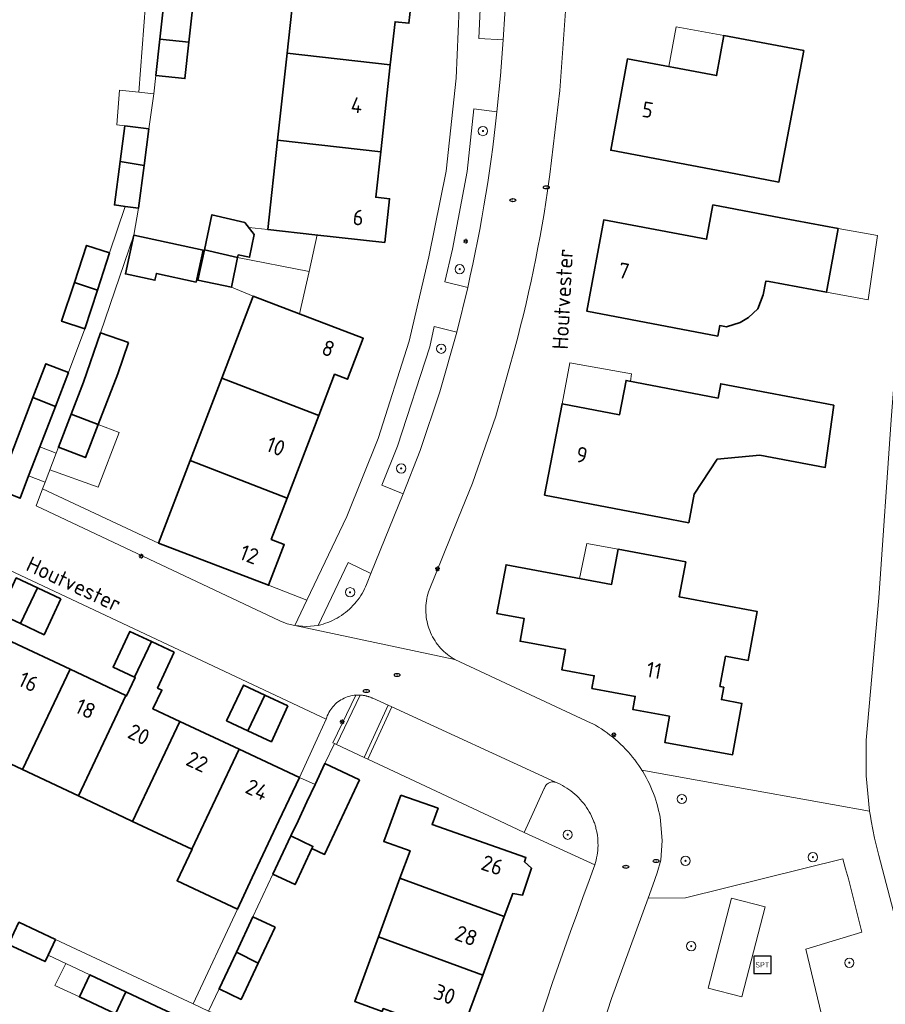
# Model space of a CAD drawing. Header units: metres. Extents: x 152610 to 160096, y 456114 to 462495.
# Tile 552 of 938: x 158920 to 158995, y 459734 to 459819. Entities that reach past the tile are written whole.
import ezdxf
from ezdxf.enums import TextEntityAlignment as Align

# ---------------------------------------------------------------- set-up
doc = ezdxf.new("R2010")
doc.units = ezdxf.units.M
doc.header["$LTSCALE"] = 0.5
doc.layers.get('0').update_dxf_attribs({"linetype": 'CONTINUOUS'})
for name, color, linetype, lineweight in [('B-PV-GK-BESCHOEIING-G', 251, 'GK-BESCHOEIING-SO', 18), ('B-PV-GR-BEPLANTING_CULTUUR_BOSPLANTSOEN-GV', 251, 'CONTINUOUS', 18), ('B-PV-GR-BEPLANTING_CULTUUR_HEESTERS-GV', 251, 'CONTINUOUS', 18), ('B-PV-GR-BOOM-S', 251, 'CONTINUOUS', 25), ('B-PV-GR-HAAG-GV', 251, 'CONTINUOUS', 13), ('B-PV-IE-MEUBILAIR-S', 251, 'CONTINUOUS', 25), ('B-PV-IE-MEUBILAIR_WEGMEUBILAIR-S', 251, 'CONTINUOUS', 25), ('B-PV-OG-BEBOUWING-GV', 6, 'CONTINUOUS', 35), ('B-PV-OG-BEBOUWING-T18', 1, 'CONTINUOUS', 18), ('B-PV-OG-BEBOUWING_OVERBOUWING-GV', 251, 'CONTINUOUS', 18), ('B-PV-OG-BEBOUWING_SCHUUR-GV', 251, 'CONTINUOUS', 18), ('B-PV-OG-TERREIN_BEGROEID-GV', 251, 'CONTINUOUS', 18), ('B-PV-OG-TOPOGRAFIE-T18', 1, 'CONTINUOUS', 18), ('B-PV-OG-WATER_SLOOT-GV', 251, 'CONTINUOUS', 18), ('B-PV-VH-GESLOTENVERHARDING_KUNSTSTOF-GV', 251, 'CONTINUOUS', 18), ('B-PV-VH-ONVERHARD_ZAND-GV', 251, 'CONTINUOUS', 18), ('B-PV-VH-OPENVERHARDING_BETONSTRAATSTEEN-GV', 251, 'CONTINUOUS', 18), ('B-PV-VH-OPENVERHARDING_TEGEL-GV', 251, 'CONTINUOUS', 18)]:
    doc.layers.add(name, color=color, linetype=linetype, lineweight=lineweight)
doc.styles.add('NLCS-ISO', font='NLCS-ISO.ttf')
doc.styles.add('NLCS-ISO-M750-T18', font='NLCS-ISO.ttf', dxfattribs={"height": 1.35})
doc.linetypes.add('GK-BESCHOEIING-SO', pattern='A,18,-3,[1,NLCS.SHX,S=0.6,R=0,X=0,Y=0],-3', length=24)

# ---------------------------------------------------------------- blocks, each defined once
blk = doc.blocks.new('SIE-MEUBILAIR_PAAL_LICHTMAST-SO')
for points in [[(-0.62, 0), (-1, 0)], [(-0.71, 0.71), (-0.44, 0.44)], [(0, 1), (0, 0.62)], [(0.44, 0.44), (0.71, 0.71)], [(1, 0), (0.62, 0)], [(-0.71, -0.71), (-0.44, -0.44)], [(0, -0.62), (0, -1)], [(0.44, -0.44), (0.71, -0.71)]]:
    blk.add_lwpolyline(points)
blk.add_circle((0, 0), 0.5)
blk = doc.blocks.new('SIE-MEUBILAIR_PUT_RIOOLPUT-SO')
blk.add_ellipse((0, 0), major_axis=(1.25, 0), ratio=0.54)
at = {"style": 'NLCS-ISO'}
blk.add_text('ri', height=0.75, dxfattribs=at).set_placement((-0.04, 0.07), align=Align.MIDDLE_CENTER)
blk = doc.blocks.new('SIE-WEG_SPEELTOESTEL-SO')
at = {"flags": 128}
blk.add_lwpolyline([(-3.75, -3.75), (3.75, -3.75), (3.75, 3.75), (-3.75, 3.75)], close=True, dxfattribs=at)
at = {"style": 'NLCS-ISO'}
blk.add_text('SPT', height=2.25, dxfattribs=at).set_placement((0, 0), align=Align.MIDDLE_CENTER)
blk = doc.blocks.new('SGR-BOOM_GBKN-SO')
at = {"linetype": 'ByBlock', "lineweight": 18}
h = blk.add_hatch(color=0, dxfattribs=at)
h.dxf.hatch_style = 1
edge = h.paths.add_edge_path()
edge.add_arc((0, 0), 0.25, 0, 360)
at = {"color": 0, "linetype": 'ByBlock', "lineweight": 18}
for radius in [2, 0.25]:
    blk.add_circle((0, 0), radius, dxfattribs=at)
at = {"color": 0, "linetype": 'ByBlock', "lineweight": 18, "style": 'NLCS-ISO'}
blk.add_attdef('SOORT', (2.5, 0), '', height=1.5, dxfattribs=at)

msp = doc.modelspace()

# ---------------------------------------------------------------- linework, layer by layer
at = {"layer": 'B-PV-GK-BESCHOEIING-G', "flags": 128}
msp.add_lwpolyline([(158999.99, 459845.42), (158998.93, 459830.9), (158997.68, 459815.64), (158996.46, 459799.88), (158995.3, 459784.49), (158994.24, 459769.19), (158993.141, 459756.946), (158993.136, 459753.873), (158993.434, 459750.814), (158993.496, 459750.407), (158993.565, 459750.002), (158993.864, 459748.497), (158994.24, 459747.01), (158997.52, 459734.43), (158998.84, 459730.49), (158999.541, 459727.885), (159000, 459725.174), (159000.061, 459724.78), (159000.117, 459724.368), (159000.165, 459723.955), (159000.205, 459723.541), (159000.237, 459723.127), (159000.262, 459722.712), (159000.278, 459722.297), (159000.286, 459721.881), (159000.286, 459721.466), (159000.278, 459721.05), (159000.262, 459720.635), (159000.239, 459720.22), (159000.207, 459719.805), (159000.167, 459719.392), (159000.119, 459718.979), (159000.064, 459718.567), (159000, 459718.113), (158999.921, 459717.531), (158999.83, 459716.95), (158999.623, 459715.279), (158995.27, 459679.91), (158994.259, 459677.267), (158993.483, 459675.787), (158990.087, 459671.661), (158988.641, 459669.956), (158986.317, 459668.258), (158979.736, 459664.228), (158971.852, 459659.187), (158965.464, 459655.627), (158965.485, 459655.347), (158961.53, 459654.331), (158958.969, 459654.007), (158957.388, 459654.007), (158955.585, 459654.15), (158951.106, 459654.991), (158941.212, 459656.896), (158941.168, 459656.884), (158940.839, 459656.812), (158940.507, 459656.754), (158940.173, 459656.713), (158939.837, 459656.688), (158939.5, 459656.678), (158939.163, 459656.685), (158938.827, 459656.707), (158938.493, 459656.746), (158938.16, 459656.8), (158937.831, 459656.87), (158937.505, 459656.956), (158937.184, 459657.056), (158936.867, 459657.173), (158936.557, 459657.304), (158936.253, 459657.449), (158935.957, 459657.609), (158935.668, 459657.783), (158935.388, 459657.97), (158935.117, 459658.17), (158934.856, 459658.383), (158934.606, 459658.608), (158926.622, 459660.507), (158926.477, 459660.284), (158919.149, 459662.052), (158919.301, 459662.496), (158912.318, 459664.683), (158912.243, 459664.383), (158907.791, 459665.872), (158908.009, 459666.403), (158891.186, 459672.397), (158890.835, 459671.749), (158884.826, 459674.199), (158885.044, 459674.789), (158871.98, 459680.502), (158871.761, 459680.058), (158864.265, 459683.511), (158864.542, 459683.917), (158860.271, 459685.733), (158844.342, 459683.247), (158844.321, 459683.459), (158838.977, 459682.713), (158838.976, 459682.712), (158838.833, 459682.578), (158838.68, 459682.457), (158838.518, 459682.348), (158838.347, 459682.253), (158838.169, 459682.172), (158837.985, 459682.106), (158837.796, 459682.055), (158837.604, 459682.02), (158837.409, 459682.001), (158837.213, 459681.997), (158837.018, 459682.01), (158836.825, 459682.038), (158836.634, 459682.083), (158836.448, 459682.142), (158836.268, 459682.217), (158836.094, 459682.306), (158835.927, 459682.409), (158835.77, 459682.526), (158835.623, 459682.655), (158834.833, 459682.611), (158830.438, 459682.633), (158824.47, 459683.012), (158822.368, 459683.278), (158820.283, 459683.709), (158817.427, 459684.319), (158799.664, 459689.223), (158799.352, 459689.205), (158799.105, 459689.191), (158796.846, 459688.223), (158795.009, 459687.644), (158792.804, 459687.38), (158791.483, 459687.343), (158788.329, 459687.787), (158777.28, 459690.081), (158768.51, 459691.609), (158744.832, 459696.199), (158731.755, 459699.147), (158720.939, 459701.26), (158712.11, 459703.057), (158711.742, 459703.156), (158711.379, 459703.269), (158711.021, 459703.398), (158710.669, 459703.542), (158710.323, 459703.701), (158709.984, 459703.874), (158709.653, 459704.061), (158709.329, 459704.262), (158709.015, 459704.476), (158708.71, 459704.703), (158708.414, 459704.943), (158708.129, 459705.195), (158707.855, 459705.459), (158707.592, 459705.734), (158707.341, 459706.02), (158707.102, 459706.316), (158706.932, 459706.544), (158706.29, 459707.561), (158705.723, 459708.859), (158704.389, 459712.745), (158704.356, 459713.429), (158704.439, 459717.284), (158703.976, 459733.454), (158703.703, 459745.162), (158702.922, 459754.833), (158702.194, 459762.125), (158701.072, 459772.42), (158700.151, 459777.475), (158699.437, 459781.393)], dxfattribs=at)
at = {"layer": 'B-PV-GR-BEPLANTING_CULTUUR_BOSPLANTSOEN-GV', "flags": 128}
msp.add_lwpolyline([(158997.52, 459734.43), (158994.24, 459747.01), (158993.864, 459748.497), (158993.565, 459750.002), (158993.496, 459750.407), (158993.434, 459750.814), (158990.23, 459751.391), (158980.978, 459753.056), (158973.851, 459754.339), (158973.913, 459754.238), (158974.067, 459753.977), (158974.214, 459753.712), (158974.354, 459753.444), (158974.487, 459753.172), (158974.613, 459752.896), (158974.731, 459752.617), (158974.842, 459752.336), (158974.945, 459752.051), (158975.041, 459751.764), (158975.129, 459751.474), (158975.21, 459751.183), (158975.282, 459750.889), (158975.348, 459750.593), (158975.405, 459750.296), (158975.454, 459749.997), (158975.577, 459748.299), (158975.46, 459746.6), (158975.166, 459745.512), (158974.79, 459744.45), (158974.37, 459743.34), (158977.59, 459743.37), (158991.135, 459746.73), (158991.362, 459745.867), (158991.61, 459745.01), (158992.755, 459740.425), (158987.94, 459738.96), (158990.62, 459727.83)], dxfattribs=at)
at = {"layer": 'B-PV-GR-BEPLANTING_CULTUUR_HEESTERS-GV', "flags": 128}
for points in [[(158962.15, 459821.66), (158960.03, 459821.79), (158959.83, 459817.31), (158961.919, 459817.21), (158962.054, 459819.434)], [(158961.37, 459811), (158959.4, 459811.26), (158958.81, 459805.87), (158957.54, 459799.19), (158956.89, 459796.38), (158958.86, 459795.89), (158959.082, 459796.887), (158959.297, 459797.886), (158959.504, 459798.886), (158959.703, 459799.888), (158959.894, 459800.891), (158960.077, 459801.896), (158960.252, 459802.902), (158960.419, 459803.91), (158960.579, 459804.919), (158960.731, 459805.929), (158960.874, 459806.94), (158961.01, 459807.953), (158961.138, 459808.966), (158961.258, 459809.98), (158961.37, 459810.996)], [(158957.93, 459792.05), (158955.97, 459792.52), (158955.59, 459790.77), (158952.83, 459782.24), (158951.48, 459778.87), (158953.3, 459778.14), (158954.78, 459781.87), (158956.476, 459786.923)], [(158932.25, 459773.9), (158922.28, 459778.57), (158921.74, 459777.09), (158942.71, 459767.19), (158943.335, 459766.957), (158943.983, 459766.797), (158945.03, 459768.98), (158941.73, 459770.26)], [(158950.53, 459771.27), (158948.58, 459772.21), (158946.01, 459766.81), (158946.221, 459766.863), (158946.431, 459766.924), (158946.637, 459766.992), (158946.842, 459767.068), (158947.043, 459767.151), (158947.241, 459767.242), (158947.436, 459767.339), (158947.627, 459767.444), (158947.814, 459767.556), (158947.997, 459767.675), (158948.175, 459767.8), (158948.348, 459767.932), (158948.517, 459768.07), (158948.68, 459768.214), (158948.838, 459768.364), (158948.991, 459768.52), (158949.137, 459768.681), (158949.278, 459768.847), (158949.412, 459769.019), (158949.54, 459769.195), (158949.662, 459769.376), (158949.776, 459769.561), (158949.884, 459769.751), (158949.985, 459769.944), (158950.079, 459770.141), (158950.165, 459770.341), (158950.22, 459770.48)], [(158966.249, 459753.343), (158966.17, 459753.344), (158966.092, 459753.337), (158966.014, 459753.322), (158965.939, 459753.3), (158965.866, 459753.27), (158965.797, 459753.233), (158965.732, 459753.188), (158965.672, 459753.138), (158965.617, 459753.081), (158965.568, 459753.02), (158965.526, 459752.953), (158965.49, 459752.883), (158965.462, 459752.81), (158965.45, 459752.768), (158964.186, 459750), (158963.73, 459749), (158969.79, 459746.2), (158969.852, 459746.404), (158969.907, 459746.61), (158969.953, 459746.817), (158969.992, 459747.027), (158970.023, 459747.238), (158970.046, 459747.449), (158970.061, 459747.662), (158970.069, 459747.875), (158970.068, 459748.088), (158970.059, 459748.301), (158970.042, 459748.513), (158970.017, 459748.725), (158969.984, 459748.935), (158969.944, 459749.144), (158969.92, 459749.25), (158969.896, 459749.345), (158969.871, 459749.44), (158969.844, 459749.534), (158969.816, 459749.628), (158969.786, 459749.721), (158969.754, 459749.813), (158969.721, 459749.905), (158969.686, 459749.997), (158969.603, 459750.198), (158969.512, 459750.396), (158969.415, 459750.591), (158969.31, 459750.781), (158969.198, 459750.968), (158969.08, 459751.151), (158968.955, 459751.329), (158968.823, 459751.502), (158968.685, 459751.671), (158968.541, 459751.834), (158968.392, 459751.992), (158968.236, 459752.144), (158968.075, 459752.29), (158967.909, 459752.431), (158967.738, 459752.565), (158967.561, 459752.693), (158967.381, 459752.814), (158967.196, 459752.929), (158967.006, 459753.036), (158966.813, 459753.137), (158966.617, 459753.23), (158966.55, 459753.26), (158966.478, 459753.292), (158966.403, 459753.317), (158966.327, 459753.334)]]:
    msp.add_lwpolyline(points, close=True, dxfattribs=at)
at = {"layer": 'B-PV-GR-HAAG-GV', "flags": 128}
for points in [[(158949.615, 459760.814), (158949.602, 459760.815), (158949.55, 459760.817), (158949.499, 459760.819), (158949.447, 459760.819), (158949.395, 459760.819), (158949.243, 459760.812), (158949.224, 459760.81), (158947.254, 459756.701), (158947.389, 459756.636), (158947.57, 459756.552)], [(158952.338, 459759.794), (158952.02, 459759.94), (158949.94, 459755.45), (158950.257, 459755.302)]]:
    msp.add_lwpolyline(points, close=True, dxfattribs=at)
at = {"layer": 'B-PV-OG-BEBOUWING-GV', "flags": 128}
for points in [[(158954.22, 459822.4), (158944.14, 459823.49), (158943.323, 459816.046), (158952.203, 459815.055), (158952.61, 459818.76), (158953.8, 459818.63)], [(158935.18, 459819.83), (158932.7, 459820.1), (158932.387, 459817.265), (158934.871, 459816.988)], [(158934.871, 459816.988), (158932.387, 459817.265), (158932.04, 459814.13), (158934.53, 459813.86)], [(158980.9, 459817.56), (158980.27, 459814.12), (158972.6, 459815.56), (158971.16, 459807.7), (158981.93, 459805.66), (158985.633, 459804.955), (158987.77, 459816.27)], [(158952.203, 459815.055), (158943.323, 459816.046), (158942.501, 459808.552), (158951.379, 459807.555)], [(158931.44, 459809.54), (158929.37, 459809.81), (158928.964, 459806.74), (158931.026, 459806.396)], [(158951.379, 459807.555), (158942.501, 459808.552), (158941.66, 459800.88), (158945.72, 459800.432), (158951.73, 459799.77), (158952.14, 459803.52), (158950.95, 459803.65)], [(158931.026, 459806.396), (158928.964, 459806.74), (158928.47, 459803), (158929.38, 459802.87), (158930.54, 459802.71)], [(158985.81, 459801.88), (158979.95, 459802.99), (158979.41, 459800.04), (158970.56, 459801.7), (158969.11, 459793.85), (158980.37, 459791.7), (158980.542, 459792.617), (158981.119, 459792.507), (158982.289, 459792.881), (158983.018, 459793.297), (158983.809, 459794.047), (158984.29, 459795.25), (158984.514, 459796.444), (158984.8, 459796.39), (158989.717, 459795.485), (158990.727, 459800.975)], [(158939.698, 459801.472), (158936.859, 459802.142), (158936.206, 459799.134), (158939.068, 459798.473), (158939.115, 459798.696), (158940.094, 459798.491), (158940.505, 459800.448)], [(158936.096, 459799.099), (158930.146, 459800.391), (158929.421, 459797.058), (158931.952, 459796.509), (158932.08, 459797.095), (158935.5, 459796.353)], [(158928.05, 459798.86), (158926.07, 459799.51), (158925.026, 459796.325), (158927.008, 459795.665)], [(158939.068, 459798.473), (158936.206, 459799.134), (158935.64, 459796.527), (158938.529, 459795.907)], [(158927.008, 459795.665), (158925.026, 459796.325), (158923.93, 459792.98), (158925.92, 459792.33)], [(158944.3, 459793.647), (158940.41, 459795.13), (158937.698, 459788.074), (158946.051, 459784.877), (158947.41, 459788.42), (158948.53, 459787.99), (158949.88, 459791.52)], [(158929.689, 459791.153), (158927.28, 459791.99), (158925.8, 459787.73), (158924.747, 459784.993), (158927.071, 459784.087), (158928.754, 459788.461)], [(158924.52, 459788.58), (158922.56, 459789.33), (158921.441, 459786.415), (158923.393, 459785.655)], [(158946.051, 459784.877), (158937.698, 459788.074), (158934.981, 459781.005), (158943.32, 459777.756)], [(158980.391, 459786.371), (158972.485, 459787.888), (158971.921, 459784.935), (158966.98, 459785.88), (158965.47, 459778.03), (158975.49, 459776.1), (158977.872, 459775.641), (158978.344, 459778.096), (158980.332, 459781.128), (158983.987, 459781.445), (158989.619, 459780.409), (158990.345, 459785.748), (158980.628, 459787.608)], [(158923.393, 459785.655), (158921.441, 459786.415), (158918.46, 459778.647), (158918.404, 459778.5), (158919.55, 459778.062), (158920.349, 459777.756), (158921.091, 459779.68), (158922.05, 459782.17)], [(158927.071, 459784.087), (158924.747, 459784.993), (158923.65, 459782.14), (158925.98, 459781.25)], [(158943.32, 459777.756), (158934.981, 459781.005), (158932.25, 459773.9), (158941.73, 459770.26), (158943.08, 459773.78), (158941.96, 459774.21)], [(158977.622, 459772.283), (158971.803, 459773.369), (158971.239, 459770.341), (158962.156, 459772.036), (158961.371, 459767.83), (158963.73, 459767.39), (158963.37, 459765.453), (158967.272, 459764.726), (158966.949, 459762.996), (158969.75, 459762.473), (158969.548, 459761.392), (158973.272, 459760.696), (158973.069, 459759.572), (158976.217, 459758.999), (158975.805, 459756.735), (158981.641, 459755.673), (158982.447, 459760.1), (158980.685, 459760.421), (158980.883, 459761.493), (158980.559, 459761.553), (158981.042, 459764.159), (158982.989, 459763.797), (158983.772, 459768.004), (158977.058, 459769.257)], [(158921.847, 459770.034), (158920.02, 459770.89), (158918.58, 459767.82), (158920.39, 459766.967)], [(158923.86, 459769.09), (158921.847, 459770.034), (158920.39, 459766.967), (158922.42, 459766.01)], [(158931.649, 459765.421), (158929.8, 459766.29), (158928.35, 459763.22), (158930.2, 459762.351)], [(158924.654, 459763.035), (158919.645, 459765.4), (158915.541, 459756.762), (158920.56, 459754.402)], [(158933.61, 459764.5), (158931.649, 459765.421), (158930.2, 459762.351), (158930.26, 459762.323), (158929.515, 459760.739), (158929.453, 459760.768), (158925.379, 459752.136), (158929.922, 459750), (158930.029, 459749.95), (158934.093, 459758.538), (158931.785, 459759.617), (158932.551, 459761.246), (158932.18, 459761.42)], [(158929.453, 459760.768), (158924.654, 459763.035), (158920.56, 459754.402), (158925.379, 459752.136)], [(158941.41, 459760.818), (158939.57, 459761.68), (158938.12, 459758.61), (158939.957, 459757.747)], [(158943.39, 459759.89), (158941.41, 459760.818), (158939.957, 459757.747), (158941.97, 459756.8)], [(158939.201, 459756.151), (158934.093, 459758.538), (158930.029, 459749.95), (158935.132, 459747.55)], [(158944.38, 459753.73), (158939.201, 459756.151), (158935.132, 459747.55), (158935.146, 459747.543), (158933.859, 459744.833), (158939.043, 459742.395), (158940.32, 459745.11), (158942.623, 459750)], [(158949.561, 459753.535), (158946.573, 459754.934), (158945.724, 459753.123), (158945.02, 459751.62), (158944.262, 459750), (158943.651, 459748.693), (158945.546, 459747.793), (158945.462, 459747.614), (158946.549, 459747.105)], [(158953.099, 459752.204), (158951.636, 459748.213), (158953.901, 459747.418), (158953.035, 459745.053), (158962.01, 459741.77), (158962.732, 459743.735), (158963.576, 459743.608), (158964.349, 459745.907), (158963.74, 459746.476), (158963.87, 459746.83), (158955.791, 459749.669), (158956.307, 459751.077)], [(158945.546, 459747.793), (158943.651, 459748.693), (158942.11, 459745.4), (158944.01, 459744.51), (158945.462, 459747.614)], [(158962.01, 459741.77), (158953.035, 459745.053), (158951.187, 459740.009), (158960.155, 459736.726)], [(158942.29, 459740.85), (158940.39, 459741.74), (158938.962, 459738.702), (158940.828, 459737.735)], [(158923.409, 459739.78), (158920.253, 459741.264), (158919.828, 459740.359), (158919.361, 459739.363), (158922.51, 459737.88), (158922.766, 459738.42)], [(158960.155, 459736.726), (158951.187, 459740.009), (158949.15, 459734.45), (158951.5, 459733.59), (158951.59, 459733.834), (158958.21, 459731.436), (158958.3, 459731.68)], [(158940.828, 459737.735), (158938.962, 459738.702), (158937.47, 459735.53), (158939.37, 459734.63)], [(158929.448, 459735.287), (158926.35, 459736.74), (158925.46, 459734.84), (158928.566, 459733.385)], [(158932.56, 459733.827), (158929.448, 459735.287), (158928.566, 459733.385), (158931.67, 459731.93), (158933.419, 459731.109), (158934.309, 459733.006)]]:
    msp.add_lwpolyline(points, close=True, dxfattribs=at)
at = {"layer": 'B-PV-OG-BEBOUWING_OVERBOUWING-GV', "flags": 128}
for points in [[(158980.9, 459817.56), (158976.796, 459818.331), (158976.162, 459814.891), (158980.27, 459814.12)], [(158939.068, 459798.473), (158945.21, 459797.257), (158945.91, 459800.411), (158945.72, 459800.432), (158941.66, 459800.88), (158940.041, 459801.037), (158940.505, 459800.448), (158940.094, 459798.491), (158939.115, 459798.696)], [(158994.12, 459800.35), (158990.727, 459800.975), (158989.717, 459795.485), (158993.312, 459794.823)], [(158945.21, 459797.257), (158939.068, 459798.473), (158938.529, 459795.907), (158940.41, 459795.13), (158944.3, 459793.647), (158944.402, 459793.608)], [(158972.953, 459788.457), (158967.646, 459789.418), (158966.98, 459785.88), (158971.921, 459784.935), (158972.485, 459787.888), (158972.854, 459787.817)], [(158928.871, 459783.42), (158927.071, 459784.087), (158925.98, 459781.25), (158923.65, 459782.14), (158923.454, 459781.629), (158922.91, 459780.21), (158927.077, 459778.715)], [(158971.803, 459773.369), (158969.11, 459773.872), (158968.465, 459770.859), (158971.239, 459770.341)]]:
    msp.add_lwpolyline(points, close=True, dxfattribs=at)
at = {"layer": 'B-PV-OG-BEBOUWING_SCHUUR-GV', "flags": 128}
for points in [[(158930.58, 459812.7), (158928.92, 459812.876), (158928.688, 459809.893), (158929.37, 459809.81), (158931.44, 459809.54), (158931.87, 459812.56)], [(158926.35, 459736.74), (158924.281, 459737.71), (158923.337, 459735.834), (158925.46, 459734.84)]]:
    msp.add_lwpolyline(points, close=True, dxfattribs=at)
at = {"layer": 'B-PV-OG-TERREIN_BEGROEID-GV', "flags": 128}
msp.add_lwpolyline([(158995.943, 459728.063), (158990.62, 459727.83), (158987.94, 459738.96), (158992.755, 459740.425), (158991.61, 459745.01), (158991.362, 459745.867), (158991.135, 459746.73), (158977.59, 459743.37), (158974.37, 459743.34), (158971.224, 459734.704), (158968.39, 459725.96), (158989.202, 459719.952), (158995.762, 459718.689)], dxfattribs=at)
msp.add_lwpolyline([(158979.539, 459735.603), (158981.553, 459743.345), (158984.456, 459742.59), (158982.443, 459734.848)], close=True, dxfattribs=at)
at = {"layer": 'B-PV-OG-WATER_SLOOT-GV', "flags": 128}
msp.add_lwpolyline([(158995.3, 459784.49), (158994.24, 459769.19), (158993.141, 459756.946), (158993.136, 459753.873), (158993.434, 459750.814), (158993.496, 459750.407), (158993.565, 459750.002), (158993.864, 459748.497), (158994.24, 459747.01), (158997.52, 459734.43)], dxfattribs=at)
at = {"layer": 'B-PV-VH-GESLOTENVERHARDING_KUNSTSTOF-GV', "flags": 128}
msp.add_lwpolyline([(158979.539, 459735.603), (158982.443, 459734.848), (158984.456, 459742.59), (158981.553, 459743.345)], close=True, dxfattribs=at)
at = {"layer": 'B-PV-VH-ONVERHARD_ZAND-GV', "flags": 128}
for points in [[(158949.615, 459760.814), (158949.602, 459760.815), (158949.55, 459760.817), (158949.499, 459760.819), (158949.447, 459760.819), (158949.395, 459760.819), (158949.243, 459760.812), (158949.224, 459760.81), (158947.254, 459756.701), (158947.389, 459756.636), (158947.57, 459756.552)], [(158952.338, 459759.794), (158952.02, 459759.94), (158949.94, 459755.45), (158950.257, 459755.302)]]:
    msp.add_lwpolyline(points, close=True, dxfattribs=at)
at = {"layer": 'B-PV-VH-OPENVERHARDING_BETONSTRAATSTEEN-GV', "flags": 128}
for points in [[(158930.658, 459847.853), (158929.01, 459848.39), (158929.115, 459847.635), (158929.64, 459843.84), (158929.7, 459843.27), (158930.11, 459840.06), (158930.549, 459836.543), (158930.96, 459833.25), (158931.3, 459829.04), (158931.3, 459825.668), (158931.3, 459822.19), (158930.58, 459812.7), (158931.87, 459812.56), (158932.04, 459814.13), (158932.387, 459817.265), (158932.7, 459820.1), (158933.23, 459824.67), (158932.95, 459827.67), (158932.761, 459831.003), (158932.39, 459833.98), (158931.14, 459844.02), (158930.66, 459847.84)], [(158949.224, 459760.81), (158949.092, 459760.797), (158948.942, 459760.775), (158948.793, 459760.744), (158948.646, 459760.706), (158948.501, 459760.66), (158948.359, 459760.606), (158948.22, 459760.545), (158948.084, 459760.477), (158947.952, 459760.401), (158947.824, 459760.319), (158947.701, 459760.231), (158947.582, 459760.135), (158947.469, 459760.034), (158947.361, 459759.927), (158947.259, 459759.815), (158947.163, 459759.697), (158947.074, 459759.574), (158946.991, 459759.447), (158946.915, 459759.315), (158946.845, 459759.18), (158946.783, 459759.041), (158946.729, 459758.9), (158946.681, 459758.755), (158946.68, 459758.75), (158946.046, 459757.367), (158944.38, 459753.73), (158945.724, 459753.123), (158946.573, 459754.934), (158947.389, 459756.636), (158947.254, 459756.701)], [(158949.94, 459755.45), (158952.02, 459759.94), (158950.7, 459760.54), (158950.653, 459760.562), (158950.606, 459760.582), (158950.558, 459760.602), (158950.51, 459760.621), (158950.461, 459760.639), (158950.412, 459760.657), (158950.363, 459760.673), (158950.314, 459760.689), (158950.264, 459760.704), (158950.214, 459760.718), (158950.164, 459760.731), (158950.114, 459760.743), (158950.063, 459760.754), (158950.013, 459760.764), (158949.962, 459760.774), (158949.911, 459760.782), (158949.86, 459760.79), (158949.808, 459760.797), (158949.757, 459760.803), (158949.705, 459760.808), (158949.654, 459760.812), (158949.615, 459760.814), (158947.57, 459756.552)], [(158952.338, 459759.794), (158950.257, 459755.302), (158961.594, 459750), (158963.73, 459749), (158964.186, 459750), (158965.45, 459752.768), (158965.462, 459752.81), (158965.49, 459752.883), (158965.526, 459752.953), (158965.568, 459753.02), (158965.617, 459753.081), (158965.672, 459753.138), (158965.732, 459753.188), (158965.797, 459753.233), (158965.866, 459753.27), (158965.939, 459753.3), (158966.014, 459753.322), (158966.092, 459753.337), (158966.17, 459753.344), (158966.249, 459753.343), (158966.327, 459753.334), (158966.403, 459753.317)]]:
    msp.add_lwpolyline(points, close=True, dxfattribs=at)
for points in [[(158962.054, 459819.434), (158961.919, 459817.21), (158961.678, 459814.102), (158961.37, 459811), (158961.37, 459810.996), (158961.258, 459809.98), (158961.138, 459808.966), (158961.01, 459807.953), (158960.874, 459806.94), (158960.731, 459805.929), (158960.579, 459804.919), (158960.419, 459803.91), (158960.252, 459802.902), (158960.077, 459801.896), (158959.894, 459800.891), (158959.703, 459799.888), (158959.504, 459798.886), (158959.297, 459797.886), (158959.082, 459796.887), (158958.86, 459795.89), (158957.93, 459792.05), (158956.476, 459786.923), (158954.78, 459781.87), (158953.3, 459778.14), (158950.53, 459771.27), (158950.22, 459770.48), (158950.165, 459770.341), (158950.079, 459770.141), (158949.985, 459769.944), (158949.884, 459769.751), (158949.776, 459769.561), (158949.662, 459769.376), (158949.54, 459769.195), (158949.412, 459769.019), (158949.278, 459768.847), (158949.137, 459768.681), (158948.991, 459768.52), (158948.838, 459768.364), (158948.68, 459768.214), (158948.517, 459768.07), (158948.348, 459767.932), (158948.175, 459767.8), (158947.997, 459767.675), (158947.814, 459767.556), (158947.627, 459767.444), (158947.436, 459767.339), (158947.241, 459767.242), (158947.043, 459767.151), (158946.842, 459767.068), (158946.637, 459766.992), (158946.431, 459766.924), (158946.221, 459766.863), (158946.01, 459766.81), (158944.997, 459766.711), (158943.983, 459766.797), (158957.759, 459763.87), (158957.596, 459763.967), (158957.429, 459764.075), (158957.267, 459764.19), (158957.109, 459764.311), (158956.956, 459764.439), (158956.809, 459764.573), (158956.667, 459764.712), (158956.53, 459764.857), (158956.4, 459765.008), (158956.276, 459765.163), (158956.158, 459765.324), (158956.047, 459765.489), (158955.942, 459765.658), (158955.844, 459765.832), (158955.753, 459766.009), (158955.67, 459766.19), (158955.594, 459766.373), (158955.525, 459766.56), (158955.464, 459766.75), (158955.41, 459766.942), (158955.365, 459767.135), (158955.327, 459767.331), (158955.297, 459767.527), (158955.275, 459767.725), (158955.26, 459767.924), (158955.254, 459768.123), (158955.256, 459768.322), (158955.266, 459768.521), (158955.284, 459768.719), (158955.31, 459768.916), (158955.343, 459769.113), (158955.385, 459769.307), (158955.434, 459769.5), (158955.491, 459769.691), (158958.011, 459775.938), (158959.27, 459779.06), (158961.277, 459784.803), (158962.92, 459790.66), (158963.172, 459791.617), (158963.415, 459792.576), (158963.651, 459793.537), (158963.88, 459794.5), (158964.1, 459795.465), (158964.313, 459796.432), (158964.517, 459797.4), (158964.714, 459798.37), (158964.903, 459799.341), (158965.085, 459800.314), (158965.258, 459801.288), (158965.424, 459802.264), (158965.581, 459803.241), (158965.731, 459804.219), (158965.873, 459805.198), (158965.93, 459805.61), (158966.795, 459812.828), (158967.31, 459820.08)], [(158968.39, 459725.96), (158971.224, 459734.704), (158974.37, 459743.34), (158974.79, 459744.45), (158975.166, 459745.512), (158975.46, 459746.6), (158975.577, 459748.299), (158975.454, 459749.997), (158975.405, 459750.296), (158975.348, 459750.593), (158975.282, 459750.889), (158975.21, 459751.183), (158975.129, 459751.474), (158975.041, 459751.764), (158974.945, 459752.051), (158974.842, 459752.336), (158974.731, 459752.617), (158974.613, 459752.896), (158974.487, 459753.172), (158974.354, 459753.444), (158974.214, 459753.712), (158974.067, 459753.977), (158973.913, 459754.238), (158973.851, 459754.339), (158973.752, 459754.494), (158973.585, 459754.746), (158973.411, 459754.994), (158973.23, 459755.237), (158973.043, 459755.475), (158972.85, 459755.708), (158972.651, 459755.936), (158972.446, 459756.159), (158972.234, 459756.376), (158972.018, 459756.587), (158971.796, 459756.793), (158971.568, 459756.992), (158971.335, 459757.186), (158971.098, 459757.373), (158970.855, 459757.554), (158970.608, 459757.729), (158970.356, 459757.897), (158970.099, 459758.058), (158969.839, 459758.212), (158969.574, 459758.36), (158969.481, 459758.41), (158957.759, 459763.87), (158943.983, 459766.797), (158943.335, 459766.957), (158942.71, 459767.19), (158921.74, 459777.09), (158922.28, 459778.57), (158922.499, 459779.139), (158921.091, 459779.68), (158920.349, 459777.756), (158919.55, 459778.062)], [(158916.99, 459772.72), (158946.68, 459758.75), (158946.681, 459758.755), (158946.729, 459758.9), (158946.783, 459759.041), (158946.845, 459759.18), (158946.915, 459759.315), (158946.991, 459759.447), (158947.074, 459759.574), (158947.163, 459759.697), (158947.259, 459759.815), (158947.361, 459759.927), (158947.469, 459760.034), (158947.582, 459760.135), (158947.701, 459760.231), (158947.824, 459760.319), (158947.952, 459760.401), (158948.084, 459760.477), (158948.22, 459760.545), (158948.359, 459760.606), (158948.501, 459760.66), (158948.646, 459760.706), (158948.793, 459760.744), (158948.942, 459760.775), (158949.092, 459760.797), (158949.224, 459760.81), (158949.243, 459760.812), (158949.395, 459760.819), (158949.447, 459760.819), (158949.499, 459760.819), (158949.55, 459760.817), (158949.602, 459760.815), (158949.615, 459760.814), (158949.654, 459760.812), (158949.705, 459760.808), (158949.757, 459760.803), (158949.808, 459760.797), (158949.86, 459760.79), (158949.911, 459760.782), (158949.962, 459760.774), (158950.013, 459760.764), (158950.063, 459760.754), (158950.114, 459760.743), (158950.164, 459760.731), (158950.214, 459760.718), (158950.264, 459760.704), (158950.314, 459760.689), (158950.363, 459760.673), (158950.412, 459760.657), (158950.461, 459760.639), (158950.51, 459760.621), (158950.558, 459760.602), (158950.606, 459760.582), (158950.653, 459760.562), (158950.7, 459760.54), (158952.02, 459759.94), (158952.338, 459759.794), (158966.403, 459753.317), (158966.478, 459753.292), (158966.55, 459753.26), (158966.617, 459753.23), (158966.813, 459753.137), (158967.006, 459753.036), (158967.196, 459752.929), (158967.381, 459752.814), (158967.561, 459752.693), (158967.738, 459752.565), (158967.909, 459752.431), (158968.075, 459752.29), (158968.236, 459752.144), (158968.392, 459751.992), (158968.541, 459751.834), (158968.685, 459751.671), (158968.823, 459751.502), (158968.955, 459751.329), (158969.08, 459751.151), (158969.198, 459750.968), (158969.31, 459750.781), (158969.415, 459750.591), (158969.512, 459750.396), (158969.603, 459750.198), (158969.686, 459749.997), (158969.721, 459749.905), (158969.754, 459749.813), (158969.786, 459749.721), (158969.816, 459749.628), (158969.844, 459749.534), (158969.871, 459749.44), (158969.896, 459749.345), (158969.92, 459749.25), (158969.944, 459749.144), (158969.984, 459748.935), (158970.017, 459748.725), (158970.042, 459748.513), (158970.059, 459748.301), (158970.068, 459748.088), (158970.069, 459747.875), (158970.061, 459747.662), (158970.046, 459747.449), (158970.023, 459747.238), (158969.992, 459747.027), (158969.953, 459746.817), (158969.907, 459746.61), (158969.852, 459746.404), (158969.79, 459746.2), (158969.32, 459744.85), (158968.775, 459743.394), (158968.237, 459741.935), (158967.707, 459740.473), (158967.184, 459739.008), (158966.669, 459737.541), (158966.161, 459736.071), (158965.661, 459734.598), (158965.169, 459733.123)]]:
    msp.add_lwpolyline(points, dxfattribs=at)
at = {"layer": 'B-PV-VH-OPENVERHARDING_TEGEL-GV', "flags": 128}
msp.add_lwpolyline([(158958.2, 459821.97), (158957.88, 459813.89), (158957, 459805.89), (158955.53, 459798.52), (158953.828, 459791.257), (158951.15, 459782.88), (158948.46, 459776.17), (158945.03, 459768.98), (158943.983, 459766.797), (158944.997, 459766.711), (158946.01, 459766.81), (158948.58, 459772.21), (158950.53, 459771.27), (158953.3, 459778.14), (158951.48, 459778.87), (158952.83, 459782.24), (158955.59, 459790.77), (158955.97, 459792.52), (158957.93, 459792.05), (158958.86, 459795.89), (158956.89, 459796.38), (158957.54, 459799.19), (158958.81, 459805.87), (158959.4, 459811.26), (158961.37, 459811), (158961.678, 459814.102), (158961.919, 459817.21), (158959.83, 459817.31), (158960.03, 459821.79)], dxfattribs=at)
for points in [[(158930.54, 459802.71), (158929.38, 459802.87), (158928.05, 459798.86), (158927.008, 459795.665), (158925.92, 459792.33), (158924.52, 459788.58), (158923.393, 459785.655), (158922.05, 459782.17), (158923.454, 459781.629), (158923.65, 459782.14), (158924.747, 459784.993), (158925.8, 459787.73), (158927.28, 459791.99), (158930.143, 459800.392)], [(158923.454, 459781.629), (158922.05, 459782.17), (158921.091, 459779.68), (158922.499, 459779.139)], [(158935.24, 459734.24), (158936.57, 459733.62), (158937.47, 459735.53), (158938.962, 459738.702), (158940.39, 459741.74), (158942.11, 459745.4), (158943.651, 459748.693), (158944.262, 459750), (158945.02, 459751.62), (158945.724, 459753.123), (158944.38, 459753.73), (158942.623, 459750), (158940.32, 459745.11), (158939.043, 459742.395)], [(158936.27, 459720.28), (158937.96, 459723.88), (158939.496, 459727.153), (158940.87, 459730.08), (158941.63, 459731.69), (158936.57, 459733.62), (158935.24, 459734.24), (158923.409, 459739.78), (158922.766, 459738.42), (158926.35, 459736.74), (158929.448, 459735.287), (158932.56, 459733.827), (158934.309, 459733.006), (158936.35, 459732.05), (158939.44, 459730.6), (158938.55, 459728.7), (158935.289, 459721.777), (158934, 459719.04), (158929.96, 459710.36), (158931.32, 459709.757), (158932.752, 459712.807), (158933.35, 459714.08), (158934.967, 459717.513)]]:
    msp.add_lwpolyline(points, close=True, dxfattribs=at)

# ---------------------------------------------------------------- block references
at = {"layer": 'B-PV-GR-BOOM-S', "xscale": 0.2, "yscale": 0.2, "zscale": 0.2}
for p in [(158960.17, 459809.35), (158958.17, 459797.46), (158956.58, 459790.62), (158953.14, 459780.32), (158948.74, 459769.66), (158977.281, 459751.875), (158967.46, 459748.8), (158977.595, 459746.551), (158988.556, 459746.864), (158978.09, 459739.21), (158991.688, 459737.782)]:
    msp.add_blockref('SGR-BOOM_GBKN-SO', p, dxfattribs=at)
at = {"layer": 'B-PV-IE-MEUBILAIR-S', "xscale": 0.2, "yscale": 0.2, "zscale": 0.2}
for name, p in [('SIE-MEUBILAIR_PUT_RIOOLPUT-SO', (158965.624, 459804.499)), ('SIE-MEUBILAIR_PUT_RIOOLPUT-SO', (158962.746, 459803.401)), ('SIE-MEUBILAIR_PAAL_LICHTMAST-SO', (158958.685, 459799.878)), ('SIE-MEUBILAIR_PAAL_LICHTMAST-SO', (158930.781, 459772.758)), ('SIE-MEUBILAIR_PAAL_LICHTMAST-SO', (158956.262, 459771.67)), ('SIE-MEUBILAIR_PUT_RIOOLPUT-SO', (158952.779, 459762.547)), ('SIE-MEUBILAIR_PUT_RIOOLPUT-SO', (158950.139, 459761.158)), ('SIE-MEUBILAIR_PAAL_LICHTMAST-SO', (158948.07, 459758.51)), ('SIE-MEUBILAIR_PAAL_LICHTMAST-SO', (158971.437, 459757.405)), ('SIE-MEUBILAIR_PUT_RIOOLPUT-SO', (158972.461, 459746.035)), ('SIE-MEUBILAIR_PUT_RIOOLPUT-SO', (158975.064, 459746.53))]:
    msp.add_blockref(name, p, dxfattribs=at)
at = {"layer": 'B-PV-IE-MEUBILAIR_WEGMEUBILAIR-S', "xscale": 0.2, "yscale": 0.2, "zscale": 0.2}
msp.add_blockref('SIE-WEG_SPEELTOESTEL-SO', (158984.211, 459737.601), dxfattribs=at)

# ---------------------------------------------------------------- texts
at = {"layer": 'B-PV-OG-BEBOUWING-T18', "style": 'NLCS-ISO-M750-T18'}
for s, rotation, p in [('4', 353.8, (158949.306, 459811.578)), ('5', 349.6, (158974.339, 459811.179)), ('6', 353.8, (158949.45, 459801.917)), ('7', 349.5, (158972.293, 459797.321)), ('8', 339.1, (158946.87, 459790.648)), ('10', 339, (158942.351, 459782.212)), ('9', 349.1, (158968.68, 459781.483)), ('12', 339, (158940.071, 459772.915)), ('11', 349.7, (158974.892, 459762.945)), ('16', 334.7, (158921.082, 459761.957)), ('18', 334.7, (158925.986, 459759.641)), ('20', 334.8, (158930.572, 459757.428)), ('22', 335, (158935.589, 459755.08)), ('24', 335, (158940.732, 459752.676)), ('26', 341.4, (158960.978, 459746.182)), ('28', 339.8, (158958.736, 459740.111)), ('30', 339.8, (158956.881, 459735.066))]:
    msp.add_text(s, height=1.35, rotation=rotation, dxfattribs=at).set_placement(p, align=Align.MIDDLE)
at = {"layer": 'B-PV-OG-TOPOGRAFIE-T18', "style": 'NLCS-ISO-M750-T18'}
for rotation, p in [(87, (158967.024, 459794.893)), (335, (158924.975, 459770.371))]:
    msp.add_text('Houtvester', height=1.35, rotation=rotation, dxfattribs=at).set_placement(p, align=Align.MIDDLE)

doc.saveas('drawing.dxf')
